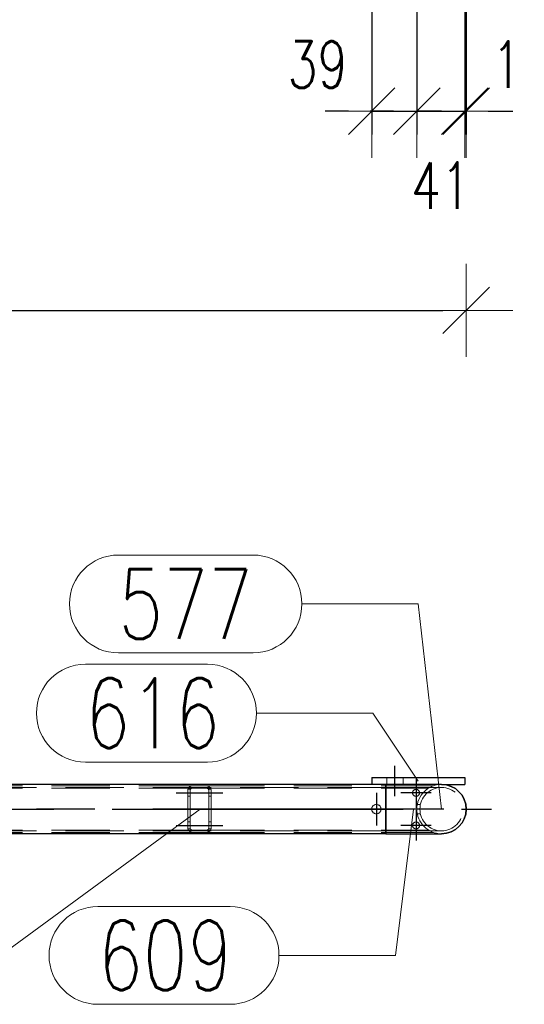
# Model space of a CAD drawing. Header units: millimetres. Extents: x -851 to 2, y 9346 to 10016.
# Tile 500 of 505: x -184 to -163, y 9781 to 9823. Entities that reach past the tile are written whole.
import ezdxf

# ---------------------------------------------------------------- set-up
doc = ezdxf.new("R2010")
doc.units = ezdxf.units.MM
doc.header["$LTSCALE"] = 10
doc.linetypes.add('HIDDEN', pattern=[0.375, 0.25, -0.125])
doc.linetypes.add('MITTE', pattern=[2, 1.25, -0.25, 0.25, -0.25])
doc.layers.get('Defpoints').update_dxf_attribs({"color": 1})
for name, color, linetype, lineweight in [('PS_DIM', 4, 'Continuous', 13), ('PS_Hidden', 2, 'HIDDEN', 9), ('PS_Pos', 1, 'Continuous', 15), ('PS_Shape', 161, 'Continuous', 30), ('PS_SOLID', 7, 'Continuous', 30)]:
    doc.layers.add(name, color=color, linetype=linetype, lineweight=lineweight)
doc.layers.add('PS_Mid', color=5, linetype='MITTE')
doc.styles.add('simplex', font='simplex.shx', dxfattribs={"width": 0.75})
doc.dimstyles.new('1_20_PRZ', dxfattribs={"dimtxt": 2, "dimasz": 1, "dimexe": 2, "dimexo": 5, "dimgap": 1, "dimtad": 1, "dimdec": 0, "dimlfac": 20, "dimtxsty": 'simplex', "dimblk": 'dimznak', "dimcen": 2, "dimse1": 1, "dimse2": 1, "dimclrd": 256, "dimclrt": 4, "dimadec": 1, "dimazin": 0, "dimtfac": 1, "dimtdec": 0, "dimtix": 1, "dimtmove": 2, "dimatfit": 3, "dimldrblk": 'dim-grot', "dimfxl": 1, "dimarcsym": 0})
doc.dimstyles.new('1_20_SC', dxfattribs={"dimtxt": 2, "dimasz": 1, "dimexe": 1, "dimexo": 1, "dimgap": 1, "dimtad": 1, "dimdec": 0, "dimlfac": 20, "dimtxsty": 'simplex', "dimblk": 'dimznak', "dimcen": 2, "dimclrd": 256, "dimclre": 256, "dimclrt": 4, "dimadec": 1, "dimazin": 0, "dimtfac": 1, "dimtdec": 0, "dimtix": 1, "dimtmove": 2, "dimatfit": 3, "dimldrblk": 'dim-grot', "dimfxl": 1, "dimarcsym": 0})

# ---------------------------------------------------------------- blocks, each defined once
blk = doc.blocks.new('dimznak')
at = {"color": 0}
for points in [[(0, 2), (0, -2)], [(-2, 0), (2, 0)]]:
    blk.add_lwpolyline(points, dxfattribs=at)
at = {"color": 2}
blk.add_lwpolyline([(1, 1), (-1, -1)], dxfattribs=at)
blk = doc.blocks.new('*D321')
at = {"layer": 'Defpoints', "color": 0, "transparency": 16777216}
for p in [(-427.192, 9827.943), (-165.072, 9827.943), (-165.072, 9810.891)]:
    blk.add_point(p, dxfattribs=at)
at = {"layer": 'PS_DIM', "lineweight": -2, "transparency": 16777216}
blk.add_line((-426.192, 9810.891), (-166.072, 9810.891), dxfattribs=at)
at = {"layer": 'PS_DIM', "lineweight": -2, "transparency": 16777216, "rotation": 180}
blk.add_blockref('dimznak', (-427.192, 9810.891), dxfattribs=at)
at = {"layer": 'PS_DIM', "lineweight": -2, "transparency": 16777216}
blk.add_blockref('dimznak', (-165.072, 9810.891), dxfattribs=at)
at = {"layer": 'PS_DIM', "color": 4, "transparency": 16777216, "insert": (-296.132, 9812.891), "char_height": 2, "attachment_point": 5, "style": 'simplex'}
blk.add_mtext('5242', dxfattribs=at)
blk = doc.blocks.new('dim-grot')
blk.add_hatch(color=256).paths.add_polyline_path([(0, 0), (-2, 0.5), (-2, -0.5)])
blk.add_lwpolyline([(0, 0), (-2, 0.5), (-2, -0.5), (0, 0)])
blk = doc.blocks.new('*D457')
at = {"layer": 'Defpoints', "color": 0, "transparency": 16777216}
for p in [(-167.192, 9827.943), (-169.132, 9827.443), (-167.192, 9819.443)]:
    blk.add_point(p, dxfattribs=at)
at = {"layer": 'PS_DIM', "lineweight": -2, "transparency": 16777216}
for p, q in [((-167.192, 9826.943), (-167.192, 9818.443)), ((-169.132, 9826.443), (-169.132, 9818.443)), ((-170.132, 9819.443), (-171.132, 9819.443)), ((-169.132, 9819.443), (-167.192, 9819.443)), ((-166.192, 9819.443), (-165.192, 9819.443))]:
    blk.add_line(p, q, dxfattribs=at)
blk.add_blockref('dimznak', (-169.132, 9819.443), dxfattribs=at)
at = {"layer": 'PS_DIM', "lineweight": -2, "transparency": 16777216, "rotation": 180}
blk.add_blockref('dimznak', (-167.192, 9819.443), dxfattribs=at)
at = {"layer": 'PS_DIM', "color": 4, "transparency": 16777216, "insert": (-171.46, 9821.443), "char_height": 2, "attachment_point": 5, "style": 'simplex'}
blk.add_mtext('39', dxfattribs=at)
blk = doc.blocks.new('*D458')
at = {"layer": 'Defpoints', "color": 0, "transparency": 16777216}
for p in [(-167.192, 9827.943), (-165.132, 9827.443), (-165.132, 9819.443)]:
    blk.add_point(p, dxfattribs=at)
at = {"layer": 'PS_DIM', "lineweight": -2, "transparency": 16777216}
for p, q in [((-167.192, 9826.943), (-167.192, 9818.443)), ((-165.132, 9826.443), (-165.132, 9818.443)), ((-168.192, 9819.443), (-169.192, 9819.443)), ((-167.192, 9819.443), (-165.132, 9819.443)), ((-164.132, 9819.443), (-163.132, 9819.443))]:
    blk.add_line(p, q, dxfattribs=at)
blk.add_blockref('dimznak', (-167.192, 9819.443), dxfattribs=at)
at = {"layer": 'PS_DIM', "lineweight": -2, "transparency": 16777216, "rotation": 180}
blk.add_blockref('dimznak', (-165.132, 9819.443), dxfattribs=at)
at = {"layer": 'PS_DIM', "color": 4, "transparency": 16777216, "insert": (-166.162, 9816.243), "char_height": 2, "attachment_point": 5, "style": 'simplex'}
blk.add_mtext('41', dxfattribs=at)
blk = doc.blocks.new('*D459')
at = {"layer": 'Defpoints', "color": 0, "transparency": 16777216}
for p in [(-165.072, 9827.943), (-165.132, 9827.443), (-165.072, 9819.443)]:
    blk.add_point(p, dxfattribs=at)
at = {"layer": 'PS_DIM', "lineweight": -2, "transparency": 16777216}
for p, q in [((-165.072, 9826.943), (-165.072, 9818.443)), ((-165.132, 9826.443), (-165.132, 9818.443)), ((-166.132, 9819.443), (-167.132, 9819.443)), ((-165.132, 9819.443), (-165.072, 9819.443)), ((-164.072, 9819.443), (-163.072, 9819.443))]:
    blk.add_line(p, q, dxfattribs=at)
blk.add_blockref('dimznak', (-165.132, 9819.443), dxfattribs=at)
at = {"layer": 'PS_DIM', "lineweight": -2, "transparency": 16777216, "rotation": 180}
blk.add_blockref('dimznak', (-165.072, 9819.443), dxfattribs=at)
at = {"layer": 'PS_DIM', "color": 4, "transparency": 16777216, "insert": (-163.333, 9821.443), "char_height": 2, "attachment_point": 5, "style": 'simplex'}
blk.add_mtext('1', dxfattribs=at)
blk = doc.blocks.new('*X1225')
at = {"layer": 'PS_Hidden', "color": 2, "linetype": 'HIDDEN'}
for p, q in [((-186.632, 9790.478), (-176.832, 9790.478)), ((-176.946, 9790.443), (-176.942, 9790.445)), ((-176.942, 9790.445), (-176.938, 9790.448)), ((-176.938, 9790.448), (-176.933, 9790.451)), ((-176.933, 9790.451), (-176.929, 9790.453)), ((-176.929, 9790.453), (-176.924, 9790.456)), ((-176.924, 9790.456), (-176.919, 9790.458)), ((-176.919, 9790.458), (-176.914, 9790.46)), ((-176.914, 9790.46), (-176.909, 9790.463)), ((-176.909, 9790.463), (-176.904, 9790.465)), ((-176.904, 9790.465), (-176.899, 9790.467)), ((-176.899, 9790.467), (-176.893, 9790.468)), ((-176.893, 9790.468), (-176.888, 9790.47)), ((-176.888, 9790.47), (-176.882, 9790.472)), ((-176.882, 9790.472), (-176.875, 9790.473)), ((-176.875, 9790.473), (-176.869, 9790.475)), ((-176.869, 9790.475), (-176.862, 9790.476)), ((-176.862, 9790.476), (-176.855, 9790.477)), ((-176.855, 9790.477), (-176.847, 9790.477)), ((-176.847, 9790.477), (-176.84, 9790.478)), ((-176.84, 9790.478), (-176.832, 9790.478)), ((-176.832, 9790.478), (-176.232, 9790.478)), ((-176.232, 9790.478), (-166.484, 9790.478)), ((-176.232, 9790.478), (-176.225, 9790.478)), ((-176.225, 9790.478), (-176.218, 9790.477)), ((-176.218, 9790.477), (-176.211, 9790.477)), ((-176.211, 9790.477), (-176.203, 9790.476)), ((-176.203, 9790.476), (-176.196, 9790.475)), ((-176.196, 9790.475), (-176.19, 9790.473)), ((-176.19, 9790.473), (-176.183, 9790.472)), ((-176.183, 9790.472), (-176.177, 9790.47)), ((-176.177, 9790.47), (-176.172, 9790.468)), ((-176.172, 9790.468), (-176.166, 9790.467)), ((-176.166, 9790.467), (-176.161, 9790.465)), ((-176.161, 9790.465), (-176.156, 9790.463)), ((-176.156, 9790.463), (-176.151, 9790.461)), ((-176.151, 9790.461), (-176.146, 9790.458)), ((-176.146, 9790.458), (-176.141, 9790.456)), ((-176.141, 9790.456), (-176.137, 9790.454)), ((-176.137, 9790.454), (-176.132, 9790.451)), ((-176.132, 9790.451), (-176.128, 9790.448)), ((-176.128, 9790.448), (-176.124, 9790.446)), ((-176.124, 9790.446), (-176.119, 9790.443)), ((-169.132, 9790.538), (-169.132, 9790.535)), ((-169.132, 9790.535), (-166.055, 9790.535)), ((-168.482, 9790.835), (-168.482, 9790.535)), ((-167.782, 9790.835), (-167.782, 9790.535)), ((-168.532, 9790.408), (-423.732, 9790.408)), ((-186.632, 9790.378), (-176.832, 9790.378)), ((-177.032, 9790.292), (-177.031, 9790.297)), ((-177.032, 9790.287), (-177.032, 9790.292)), ((-177.032, 9790.283), (-177.032, 9790.287)), ((-177.032, 9790.278), (-177.032, 9790.283)), ((-177.032, 9788.678), (-177.032, 9790.278)), ((-176.932, 9790.028), (-177.032, 9790.028)), ((-177.031, 9790.302), (-177.03, 9790.306)), ((-177.031, 9790.297), (-177.031, 9790.302)), ((-177.03, 9790.311), (-177.029, 9790.316)), ((-177.03, 9790.306), (-177.03, 9790.311)), ((-177.029, 9790.316), (-177.028, 9790.32)), ((-177.028, 9790.32), (-177.027, 9790.325)), ((-177.027, 9790.325), (-177.026, 9790.329)), ((-177.026, 9790.329), (-177.024, 9790.334)), ((-176.919, 9790.328), (-177.026, 9790.328)), ((-177.024, 9790.334), (-177.023, 9790.338)), ((-177.023, 9790.338), (-177.022, 9790.343)), ((-177.022, 9790.343), (-177.02, 9790.347)), ((-177.02, 9790.347), (-177.018, 9790.352)), ((-177.018, 9790.352), (-177.017, 9790.356)), ((-177.017, 9790.356), (-177.015, 9790.36)), ((-177.015, 9790.36), (-177.013, 9790.364)), ((-177.013, 9790.364), (-177.011, 9790.369)), ((-177.011, 9790.369), (-177.009, 9790.373)), ((-177.009, 9790.373), (-177.006, 9790.377)), ((-177.006, 9790.377), (-177.004, 9790.381)), ((-177.004, 9790.381), (-177.002, 9790.384)), ((-177.002, 9790.384), (-176.999, 9790.388)), ((-176.999, 9790.388), (-176.997, 9790.392)), ((-176.997, 9790.392), (-176.994, 9790.396)), ((-176.994, 9790.396), (-176.991, 9790.399)), ((-176.991, 9790.399), (-176.989, 9790.403)), ((-176.989, 9790.403), (-176.986, 9790.406)), ((-176.986, 9790.406), (-176.983, 9790.41)), ((-176.983, 9790.41), (-176.98, 9790.413)), ((-176.98, 9790.413), (-176.977, 9790.416)), ((-176.977, 9790.416), (-176.974, 9790.42)), ((-176.974, 9790.42), (-176.97, 9790.423)), ((-176.97, 9790.423), (-176.967, 9790.426)), ((-176.967, 9790.426), (-176.964, 9790.429)), ((-176.964, 9790.429), (-176.96, 9790.432)), ((-176.96, 9790.432), (-176.957, 9790.434)), ((-176.957, 9790.434), (-176.953, 9790.437)), ((-176.953, 9790.437), (-176.95, 9790.44)), ((-176.95, 9790.44), (-176.946, 9790.443)), ((-176.931, 9790.293), (-176.932, 9790.291)), ((-176.932, 9790.291), (-176.932, 9790.289)), ((-176.932, 9790.289), (-176.932, 9790.287)), ((-176.932, 9790.287), (-176.932, 9790.284)), ((-176.932, 9790.284), (-176.932, 9790.282)), ((-176.932, 9790.282), (-176.932, 9790.28)), ((-176.932, 9790.28), (-176.932, 9790.278)), ((-176.932, 9790.278), (-176.932, 9788.678)), ((-176.93, 9790.298), (-176.931, 9790.295)), ((-176.931, 9790.295), (-176.931, 9790.293)), ((-176.929, 9790.302), (-176.93, 9790.3)), ((-176.93, 9790.3), (-176.93, 9790.298)), ((-176.928, 9790.306), (-176.929, 9790.304)), ((-176.929, 9790.304), (-176.929, 9790.302)), ((-176.927, 9790.311), (-176.928, 9790.308)), ((-176.928, 9790.308), (-176.928, 9790.306)), ((-176.926, 9790.313), (-176.927, 9790.311)), ((-176.925, 9790.315), (-176.926, 9790.313)), ((-176.924, 9790.317), (-176.925, 9790.315)), ((-176.923, 9790.321), (-176.924, 9790.319)), ((-176.924, 9790.319), (-176.924, 9790.317)), ((-176.922, 9790.323), (-176.923, 9790.321)), ((-176.92, 9790.325), (-176.922, 9790.323)), ((-176.919, 9790.327), (-176.92, 9790.325)), ((-176.918, 9790.329), (-176.919, 9790.327)), ((-176.917, 9790.331), (-176.918, 9790.329)), ((-176.916, 9790.333), (-176.917, 9790.331)), ((-176.914, 9790.335), (-176.916, 9790.333)), ((-176.913, 9790.337), (-176.914, 9790.335)), ((-176.912, 9790.339), (-176.913, 9790.337)), ((-176.91, 9790.341), (-176.912, 9790.339)), ((-176.909, 9790.343), (-176.91, 9790.341)), ((-176.907, 9790.344), (-176.909, 9790.343)), ((-176.906, 9790.346), (-176.907, 9790.344)), ((-176.904, 9790.348), (-176.906, 9790.346)), ((-176.902, 9790.349), (-176.904, 9790.348)), ((-176.901, 9790.351), (-176.902, 9790.349)), ((-176.899, 9790.353), (-176.901, 9790.351)), ((-176.897, 9790.354), (-176.899, 9790.353)), ((-176.895, 9790.356), (-176.897, 9790.354)), ((-176.893, 9790.357), (-176.895, 9790.356)), ((-176.891, 9790.359), (-176.893, 9790.357)), ((-176.889, 9790.36), (-176.891, 9790.359)), ((-176.887, 9790.362), (-176.889, 9790.36)), ((-176.885, 9790.363), (-176.887, 9790.362)), ((-176.882, 9790.365), (-176.885, 9790.363)), ((-176.88, 9790.366), (-176.882, 9790.365)), ((-176.877, 9790.367), (-176.88, 9790.366)), ((-176.875, 9790.369), (-176.877, 9790.367)), ((-176.872, 9790.37), (-176.875, 9790.369)), ((-176.869, 9790.371), (-176.872, 9790.37)), ((-176.867, 9790.372), (-176.869, 9790.371)), ((-176.864, 9790.373), (-176.867, 9790.372)), ((-176.861, 9790.374), (-176.864, 9790.373)), ((-176.858, 9790.375), (-176.861, 9790.374)), ((-176.855, 9790.375), (-176.858, 9790.375)), ((-176.852, 9790.376), (-176.855, 9790.375)), ((-176.849, 9790.377), (-176.852, 9790.376)), ((-176.845, 9790.377), (-176.849, 9790.377)), ((-176.842, 9790.377), (-176.845, 9790.377)), ((-176.839, 9790.378), (-176.842, 9790.377)), ((-176.836, 9790.378), (-176.839, 9790.378)), ((-176.832, 9790.378), (-176.836, 9790.378)), ((-176.232, 9790.378), (-176.832, 9790.378)), ((-176.232, 9790.378), (-166.692, 9790.378)), ((-176.229, 9790.378), (-176.232, 9790.378)), ((-176.226, 9790.378), (-176.229, 9790.378)), ((-176.222, 9790.377), (-176.226, 9790.378)), ((-176.219, 9790.377), (-176.222, 9790.377)), ((-176.216, 9790.376), (-176.219, 9790.377)), ((-176.212, 9790.376), (-176.216, 9790.376)), ((-176.209, 9790.375), (-176.212, 9790.376)), ((-176.206, 9790.374), (-176.209, 9790.375)), ((-176.203, 9790.373), (-176.206, 9790.374)), ((-176.2, 9790.373), (-176.203, 9790.373)), ((-176.197, 9790.372), (-176.2, 9790.373)), ((-176.195, 9790.37), (-176.197, 9790.372)), ((-176.192, 9790.369), (-176.195, 9790.37)), ((-176.189, 9790.368), (-176.192, 9790.369)), ((-176.187, 9790.367), (-176.189, 9790.368)), ((-176.184, 9790.366), (-176.187, 9790.367)), ((-176.182, 9790.364), (-176.184, 9790.366)), ((-176.18, 9790.363), (-176.182, 9790.364)), ((-176.177, 9790.361), (-176.18, 9790.363)), ((-176.175, 9790.36), (-176.177, 9790.361)), ((-176.173, 9790.358), (-176.175, 9790.36)), ((-176.171, 9790.357), (-176.173, 9790.358)), ((-176.169, 9790.355), (-176.171, 9790.357)), ((-176.167, 9790.353), (-176.169, 9790.355)), ((-176.165, 9790.352), (-176.167, 9790.353)), ((-176.163, 9790.35), (-176.165, 9790.352)), ((-176.162, 9790.349), (-176.163, 9790.35)), ((-176.16, 9790.347), (-176.162, 9790.349)), ((-176.159, 9790.345), (-176.16, 9790.347)), ((-176.157, 9790.344), (-176.159, 9790.345)), ((-176.156, 9790.342), (-176.157, 9790.344)), ((-176.154, 9790.34), (-176.156, 9790.342)), ((-176.153, 9790.338), (-176.154, 9790.34)), ((-176.151, 9790.336), (-176.153, 9790.338)), ((-176.15, 9790.335), (-176.151, 9790.336)), ((-176.149, 9790.333), (-176.15, 9790.335)), ((-176.148, 9790.331), (-176.149, 9790.333)), ((-176.146, 9790.329), (-176.148, 9790.331)), ((-176.145, 9790.327), (-176.146, 9790.329)), ((-176.039, 9790.328), (-176.146, 9790.328)), ((-176.144, 9790.325), (-176.145, 9790.327)), ((-176.143, 9790.323), (-176.144, 9790.325)), ((-176.142, 9790.321), (-176.143, 9790.323)), ((-176.141, 9790.319), (-176.142, 9790.321)), ((-176.14, 9790.317), (-176.141, 9790.319)), ((-176.139, 9790.315), (-176.14, 9790.317)), ((-176.139, 9790.312), (-176.139, 9790.315)), ((-176.138, 9790.31), (-176.139, 9790.312)), ((-176.137, 9790.308), (-176.138, 9790.31)), ((-176.136, 9790.306), (-176.137, 9790.308)), ((-176.136, 9790.304), (-176.136, 9790.306)), ((-176.135, 9790.302), (-176.136, 9790.304)), ((-176.135, 9790.3), (-176.135, 9790.302)), ((-176.134, 9790.297), (-176.135, 9790.3)), ((-176.134, 9790.295), (-176.134, 9790.297)), ((-176.134, 9790.293), (-176.134, 9790.295)), ((-176.133, 9790.291), (-176.134, 9790.293)), ((-176.133, 9790.289), (-176.133, 9790.291)), ((-176.133, 9790.287), (-176.133, 9790.289)), ((-176.133, 9790.284), (-176.133, 9790.287)), ((-176.132, 9790.282), (-176.133, 9790.284)), ((-176.132, 9790.28), (-176.132, 9790.282)), ((-176.132, 9790.278), (-176.132, 9790.28)), ((-176.132, 9788.678), (-176.132, 9790.278)), ((-176.032, 9790.028), (-176.132, 9790.028)), ((-176.119, 9790.443), (-176.115, 9790.44)), ((-176.115, 9790.44), (-176.112, 9790.437)), ((-176.112, 9790.437), (-176.108, 9790.434)), ((-176.108, 9790.434), (-176.104, 9790.431)), ((-176.104, 9790.431), (-176.101, 9790.428)), ((-176.101, 9790.428), (-176.097, 9790.425)), ((-176.097, 9790.425), (-176.094, 9790.422)), ((-176.094, 9790.422), (-176.091, 9790.419)), ((-176.091, 9790.419), (-176.088, 9790.416)), ((-176.088, 9790.416), (-176.085, 9790.413)), ((-176.085, 9790.413), (-176.082, 9790.41)), ((-176.082, 9790.41), (-176.079, 9790.406)), ((-176.079, 9790.406), (-176.076, 9790.403)), ((-176.076, 9790.403), (-176.074, 9790.4)), ((-176.074, 9790.4), (-176.071, 9790.396)), ((-176.071, 9790.396), (-176.068, 9790.392)), ((-176.068, 9790.392), (-176.066, 9790.389)), ((-176.066, 9790.389), (-176.063, 9790.385)), ((-176.063, 9790.385), (-176.061, 9790.381)), ((-176.061, 9790.381), (-176.059, 9790.377)), ((-176.059, 9790.377), (-176.057, 9790.373)), ((-176.057, 9790.373), (-176.054, 9790.369)), ((-176.054, 9790.369), (-176.052, 9790.365)), ((-176.052, 9790.365), (-176.05, 9790.361)), ((-176.05, 9790.361), (-176.048, 9790.356)), ((-176.048, 9790.356), (-176.047, 9790.352)), ((-176.047, 9790.352), (-176.045, 9790.348)), ((-176.045, 9790.348), (-176.043, 9790.343)), ((-176.043, 9790.343), (-176.042, 9790.339)), ((-176.042, 9790.339), (-176.041, 9790.334)), ((-176.041, 9790.334), (-176.039, 9790.33)), ((-176.039, 9790.33), (-176.038, 9790.325)), ((-176.038, 9790.325), (-176.037, 9790.32)), ((-176.037, 9790.32), (-176.036, 9790.316)), ((-176.036, 9790.316), (-176.035, 9790.311)), ((-176.035, 9790.311), (-176.034, 9790.306)), ((-176.034, 9790.306), (-176.034, 9790.302)), ((-176.034, 9790.302), (-176.033, 9790.297)), ((-176.033, 9790.297), (-176.033, 9790.292)), ((-176.033, 9790.292), (-176.033, 9790.287)), ((-176.033, 9790.287), (-176.032, 9790.283)), ((-176.032, 9790.283), (-176.032, 9790.278)), ((-176.032, 9790.278), (-176.032, 9788.678)), ((-166.132, 9790.408), (-168.532, 9790.408)), ((-169.102, 9789.584), (-169.09, 9789.601)), ((-169.09, 9789.601), (-169.077, 9789.616)), ((-169.077, 9789.616), (-169.063, 9789.629)), ((-169.063, 9789.629), (-169.047, 9789.642)), ((-169.047, 9789.642), (-169.03, 9789.652)), ((-169.03, 9789.652), (-169.011, 9789.662)), ((-169.011, 9789.662), (-168.992, 9789.669)), ((-168.992, 9789.669), (-168.972, 9789.674)), ((-168.972, 9789.674), (-168.952, 9789.677)), ((-168.952, 9789.677), (-168.932, 9789.678)), ((-168.932, 9789.678), (-168.913, 9789.677)), ((-168.932, 9789.678), (-168.932, 9789.678)), ((-168.913, 9789.677), (-168.893, 9789.674)), ((-168.893, 9789.674), (-168.873, 9789.669)), ((-168.873, 9789.669), (-168.853, 9789.662)), ((-168.853, 9789.662), (-168.835, 9789.652)), ((-168.835, 9789.652), (-168.818, 9789.642)), ((-168.818, 9789.642), (-168.802, 9789.629)), ((-168.802, 9789.629), (-168.788, 9789.616)), ((-168.788, 9789.616), (-168.775, 9789.601)), ((-168.775, 9789.601), (-168.763, 9789.584)), ((-167.173, 9789.678), (-167.041, 9789.678)), ((-169.132, 9789.488), (-169.13, 9789.508)), ((-169.132, 9789.468), (-169.132, 9789.488)), ((-169.13, 9789.448), (-169.132, 9789.468)), ((-169.13, 9789.508), (-169.126, 9789.528)), ((-169.126, 9789.428), (-169.13, 9789.448)), ((-169.126, 9789.528), (-169.12, 9789.547)), ((-169.12, 9789.408), (-169.126, 9789.428)), ((-169.12, 9789.547), (-169.112, 9789.566)), ((-169.112, 9789.39), (-169.12, 9789.408)), ((-169.112, 9789.566), (-169.102, 9789.584)), ((-169.102, 9789.372), (-169.112, 9789.39)), ((-169.09, 9789.355), (-169.102, 9789.372)), ((-169.077, 9789.34), (-169.09, 9789.355)), ((-169.063, 9789.326), (-169.077, 9789.34)), ((-169.047, 9789.314), (-169.063, 9789.326)), ((-169.03, 9789.303), (-169.047, 9789.314)), ((-169.011, 9789.294), (-169.03, 9789.303)), ((-168.992, 9789.287), (-169.011, 9789.294)), ((-168.972, 9789.282), (-168.992, 9789.287)), ((-168.952, 9789.279), (-168.972, 9789.282)), ((-168.932, 9789.278), (-168.952, 9789.279)), ((-168.913, 9789.279), (-168.932, 9789.278)), ((-168.893, 9789.282), (-168.913, 9789.279)), ((-168.873, 9789.287), (-168.893, 9789.282)), ((-168.853, 9789.294), (-168.873, 9789.287)), ((-168.835, 9789.303), (-168.853, 9789.294)), ((-168.818, 9789.314), (-168.835, 9789.303)), ((-168.802, 9789.326), (-168.818, 9789.314)), ((-168.788, 9789.34), (-168.802, 9789.326)), ((-168.775, 9789.355), (-168.788, 9789.34)), ((-168.763, 9789.372), (-168.775, 9789.355)), ((-168.763, 9789.584), (-168.753, 9789.566)), ((-168.753, 9789.39), (-168.763, 9789.372)), ((-168.753, 9789.566), (-168.745, 9789.547)), ((-168.745, 9789.408), (-168.753, 9789.39)), ((-168.745, 9789.547), (-168.739, 9789.528)), ((-168.739, 9789.428), (-168.745, 9789.408)), ((-168.739, 9789.528), (-168.735, 9789.508)), ((-168.735, 9789.448), (-168.739, 9789.428)), ((-168.735, 9789.508), (-168.733, 9789.488)), ((-168.733, 9789.468), (-168.735, 9789.448)), ((-168.733, 9789.488), (-168.733, 9789.468)), ((-167.173, 9789.278), (-167.041, 9789.278)), ((-176.932, 9788.928), (-177.032, 9788.928)), ((-176.032, 9788.928), (-176.132, 9788.928)), ((-168.532, 9788.548), (-423.732, 9788.548)), ((-186.632, 9788.578), (-176.832, 9788.578)), ((-186.632, 9788.478), (-176.832, 9788.478)), ((-177.032, 9788.673), (-177.032, 9788.678)), ((-177.032, 9788.668), (-177.032, 9788.673)), ((-177.032, 9788.664), (-177.032, 9788.668)), ((-177.031, 9788.659), (-177.032, 9788.664)), ((-177.031, 9788.654), (-177.031, 9788.659)), ((-177.03, 9788.649), (-177.031, 9788.654)), ((-177.03, 9788.645), (-177.03, 9788.649)), ((-177.029, 9788.64), (-177.03, 9788.645)), ((-177.028, 9788.636), (-177.029, 9788.64)), ((-177.027, 9788.631), (-177.028, 9788.636)), ((-177.026, 9788.626), (-177.027, 9788.631)), ((-176.919, 9788.628), (-177.026, 9788.628)), ((-177.024, 9788.622), (-177.026, 9788.626)), ((-177.023, 9788.617), (-177.024, 9788.622)), ((-177.022, 9788.613), (-177.023, 9788.617)), ((-177.02, 9788.608), (-177.022, 9788.613)), ((-177.018, 9788.604), (-177.02, 9788.608)), ((-177.017, 9788.6), (-177.018, 9788.604)), ((-177.015, 9788.596), (-177.017, 9788.6)), ((-177.013, 9788.591), (-177.015, 9788.596)), ((-177.011, 9788.587), (-177.013, 9788.591)), ((-177.009, 9788.583), (-177.011, 9788.587)), ((-177.006, 9788.579), (-177.009, 9788.583)), ((-177.004, 9788.575), (-177.006, 9788.579)), ((-177.002, 9788.571), (-177.004, 9788.575)), ((-176.999, 9788.568), (-177.002, 9788.571)), ((-176.997, 9788.564), (-176.999, 9788.568)), ((-176.994, 9788.56), (-176.997, 9788.564)), ((-176.991, 9788.556), (-176.994, 9788.56)), ((-176.989, 9788.553), (-176.991, 9788.556)), ((-176.986, 9788.549), (-176.989, 9788.553)), ((-176.983, 9788.546), (-176.986, 9788.549)), ((-176.98, 9788.543), (-176.983, 9788.546)), ((-176.977, 9788.539), (-176.98, 9788.543)), ((-176.974, 9788.536), (-176.977, 9788.539)), ((-176.97, 9788.533), (-176.974, 9788.536)), ((-176.967, 9788.53), (-176.97, 9788.533)), ((-176.964, 9788.527), (-176.967, 9788.53)), ((-176.96, 9788.524), (-176.964, 9788.527)), ((-176.957, 9788.521), (-176.96, 9788.524)), ((-176.953, 9788.519), (-176.957, 9788.521)), ((-176.95, 9788.516), (-176.953, 9788.519)), ((-176.946, 9788.513), (-176.95, 9788.516)), ((-176.942, 9788.511), (-176.946, 9788.513)), ((-176.938, 9788.508), (-176.942, 9788.511)), ((-176.933, 9788.505), (-176.938, 9788.508)), ((-176.929, 9788.503), (-176.933, 9788.505)), ((-176.932, 9788.678), (-176.932, 9788.676)), ((-176.932, 9788.676), (-176.932, 9788.674)), ((-176.932, 9788.674), (-176.932, 9788.671)), ((-176.932, 9788.671), (-176.932, 9788.669)), ((-176.932, 9788.669), (-176.932, 9788.667)), ((-176.932, 9788.667), (-176.932, 9788.665)), ((-176.932, 9788.665), (-176.931, 9788.663)), ((-176.931, 9788.663), (-176.931, 9788.66)), ((-176.931, 9788.66), (-176.93, 9788.658)), ((-176.93, 9788.658), (-176.93, 9788.656)), ((-176.93, 9788.656), (-176.929, 9788.654)), ((-176.929, 9788.654), (-176.929, 9788.652)), ((-176.929, 9788.652), (-176.928, 9788.649)), ((-176.924, 9788.5), (-176.929, 9788.503)), ((-176.928, 9788.649), (-176.928, 9788.647)), ((-176.928, 9788.647), (-176.927, 9788.645)), ((-176.927, 9788.645), (-176.926, 9788.643)), ((-176.926, 9788.643), (-176.925, 9788.641)), ((-176.925, 9788.641), (-176.924, 9788.639)), ((-176.924, 9788.639), (-176.924, 9788.637)), ((-176.924, 9788.637), (-176.923, 9788.635)), ((-176.919, 9788.498), (-176.924, 9788.5)), ((-176.923, 9788.635), (-176.922, 9788.633)), ((-176.922, 9788.633), (-176.92, 9788.63)), ((-176.92, 9788.63), (-176.919, 9788.628)), ((-176.919, 9788.628), (-176.918, 9788.626)), ((-176.914, 9788.495), (-176.919, 9788.498)), ((-176.918, 9788.626), (-176.917, 9788.625)), ((-176.917, 9788.625), (-176.916, 9788.623)), ((-176.916, 9788.623), (-176.914, 9788.621)), ((-176.914, 9788.621), (-176.913, 9788.619)), ((-176.909, 9788.493), (-176.914, 9788.495)), ((-176.913, 9788.619), (-176.912, 9788.617)), ((-176.912, 9788.617), (-176.91, 9788.615)), ((-176.91, 9788.615), (-176.909, 9788.613)), ((-176.909, 9788.613), (-176.907, 9788.611)), ((-176.904, 9788.491), (-176.909, 9788.493)), ((-176.907, 9788.611), (-176.906, 9788.61)), ((-176.906, 9788.61), (-176.904, 9788.608)), ((-176.904, 9788.608), (-176.902, 9788.606)), ((-176.899, 9788.489), (-176.904, 9788.491)), ((-176.902, 9788.606), (-176.901, 9788.605)), ((-176.901, 9788.605), (-176.899, 9788.603)), ((-176.899, 9788.603), (-176.897, 9788.602)), ((-176.893, 9788.487), (-176.899, 9788.489)), ((-176.897, 9788.602), (-176.895, 9788.6)), ((-176.895, 9788.6), (-176.893, 9788.598)), ((-176.893, 9788.598), (-176.891, 9788.597)), ((-176.888, 9788.486), (-176.893, 9788.487)), ((-176.891, 9788.597), (-176.889, 9788.595)), ((-176.889, 9788.595), (-176.887, 9788.594)), ((-176.882, 9788.484), (-176.888, 9788.486)), ((-176.887, 9788.594), (-176.885, 9788.593)), ((-176.885, 9788.593), (-176.882, 9788.591)), ((-176.882, 9788.591), (-176.88, 9788.59)), ((-176.875, 9788.483), (-176.882, 9788.484)), ((-176.88, 9788.59), (-176.877, 9788.589)), ((-176.877, 9788.589), (-176.875, 9788.587)), ((-176.875, 9788.587), (-176.872, 9788.586)), ((-176.869, 9788.481), (-176.875, 9788.483)), ((-176.872, 9788.586), (-176.869, 9788.585)), ((-176.869, 9788.585), (-176.867, 9788.584)), ((-176.862, 9788.48), (-176.869, 9788.481)), ((-176.867, 9788.584), (-176.864, 9788.583)), ((-176.864, 9788.583), (-176.861, 9788.582)), ((-176.855, 9788.479), (-176.862, 9788.48)), ((-176.861, 9788.582), (-176.858, 9788.581)), ((-176.858, 9788.581), (-176.855, 9788.58)), ((-176.855, 9788.58), (-176.852, 9788.58)), ((-176.847, 9788.478), (-176.855, 9788.479)), ((-176.852, 9788.58), (-176.849, 9788.579)), ((-176.849, 9788.579), (-176.845, 9788.579)), ((-176.84, 9788.478), (-176.847, 9788.478)), ((-176.845, 9788.579), (-176.842, 9788.578)), ((-176.842, 9788.578), (-176.839, 9788.578)), ((-176.832, 9788.478), (-176.84, 9788.478)), ((-176.839, 9788.578), (-176.836, 9788.578)), ((-176.836, 9788.578), (-176.832, 9788.578)), ((-176.832, 9788.578), (-176.232, 9788.578)), ((-176.832, 9788.578), (-176.832, 9788.578)), ((-176.232, 9788.478), (-176.832, 9788.478)), ((-176.232, 9788.578), (-166.692, 9788.578)), ((-176.232, 9788.578), (-176.229, 9788.578)), ((-176.232, 9788.478), (-166.484, 9788.478)), ((-176.225, 9788.478), (-176.232, 9788.478)), ((-176.232, 9788.478), (-176.232, 9788.478)), ((-176.229, 9788.578), (-176.226, 9788.578)), ((-176.226, 9788.578), (-176.222, 9788.578)), ((-176.218, 9788.478), (-176.225, 9788.478)), ((-176.222, 9788.578), (-176.219, 9788.579)), ((-176.219, 9788.579), (-176.216, 9788.579)), ((-176.211, 9788.479), (-176.218, 9788.478)), ((-176.216, 9788.579), (-176.212, 9788.58)), ((-176.212, 9788.58), (-176.209, 9788.581)), ((-176.203, 9788.48), (-176.211, 9788.479)), ((-176.209, 9788.581), (-176.206, 9788.581)), ((-176.206, 9788.581), (-176.203, 9788.582)), ((-176.203, 9788.582), (-176.2, 9788.583)), ((-176.196, 9788.481), (-176.203, 9788.48)), ((-176.2, 9788.583), (-176.197, 9788.584)), ((-176.197, 9788.584), (-176.195, 9788.585)), ((-176.19, 9788.482), (-176.196, 9788.481)), ((-176.195, 9788.585), (-176.192, 9788.586)), ((-176.192, 9788.586), (-176.189, 9788.588)), ((-176.183, 9788.484), (-176.19, 9788.482)), ((-176.189, 9788.588), (-176.187, 9788.589)), ((-176.187, 9788.589), (-176.184, 9788.59)), ((-176.184, 9788.59), (-176.182, 9788.592)), ((-176.177, 9788.486), (-176.183, 9788.484)), ((-176.182, 9788.592), (-176.18, 9788.593)), ((-176.18, 9788.593), (-176.177, 9788.595)), ((-176.177, 9788.595), (-176.175, 9788.596)), ((-176.172, 9788.487), (-176.177, 9788.486)), ((-176.175, 9788.596), (-176.173, 9788.598)), ((-176.173, 9788.598), (-176.171, 9788.599)), ((-176.166, 9788.489), (-176.172, 9788.487)), ((-176.171, 9788.599), (-176.169, 9788.601)), ((-176.169, 9788.601), (-176.167, 9788.602)), ((-176.167, 9788.602), (-176.165, 9788.604)), ((-176.161, 9788.491), (-176.166, 9788.489)), ((-176.165, 9788.604), (-176.163, 9788.606)), ((-176.163, 9788.606), (-176.162, 9788.607)), ((-176.162, 9788.607), (-176.16, 9788.609)), ((-176.156, 9788.493), (-176.161, 9788.491)), ((-176.16, 9788.609), (-176.159, 9788.61)), ((-176.159, 9788.61), (-176.157, 9788.612)), ((-176.157, 9788.612), (-176.156, 9788.614)), ((-176.156, 9788.614), (-176.154, 9788.616)), ((-176.151, 9788.495), (-176.156, 9788.493)), ((-176.154, 9788.616), (-176.153, 9788.618)), ((-176.153, 9788.618), (-176.151, 9788.619)), ((-176.151, 9788.619), (-176.15, 9788.621)), ((-176.146, 9788.497), (-176.151, 9788.495)), ((-176.15, 9788.621), (-176.149, 9788.623)), ((-176.149, 9788.623), (-176.148, 9788.625)), ((-176.148, 9788.625), (-176.146, 9788.627)), ((-176.146, 9788.627), (-176.145, 9788.629)), ((-176.039, 9788.628), (-176.146, 9788.628)), ((-176.141, 9788.5), (-176.146, 9788.497)), ((-176.145, 9788.629), (-176.144, 9788.631)), ((-176.144, 9788.631), (-176.143, 9788.633)), ((-176.143, 9788.633), (-176.142, 9788.635)), ((-176.142, 9788.635), (-176.141, 9788.637)), ((-176.141, 9788.637), (-176.14, 9788.639)), ((-176.137, 9788.502), (-176.141, 9788.5)), ((-176.14, 9788.639), (-176.139, 9788.641)), ((-176.139, 9788.643), (-176.138, 9788.645)), ((-176.139, 9788.641), (-176.139, 9788.643)), ((-176.138, 9788.645), (-176.137, 9788.648)), ((-176.137, 9788.648), (-176.136, 9788.65)), ((-176.132, 9788.505), (-176.137, 9788.502)), ((-176.136, 9788.652), (-176.135, 9788.654)), ((-176.136, 9788.65), (-176.136, 9788.652)), ((-176.135, 9788.656), (-176.134, 9788.658)), ((-176.135, 9788.654), (-176.135, 9788.656)), ((-176.134, 9788.663), (-176.133, 9788.665)), ((-176.134, 9788.661), (-176.134, 9788.663)), ((-176.134, 9788.658), (-176.134, 9788.661)), ((-176.133, 9788.671), (-176.132, 9788.674)), ((-176.133, 9788.669), (-176.133, 9788.671)), ((-176.133, 9788.667), (-176.133, 9788.669)), ((-176.133, 9788.665), (-176.133, 9788.667)), ((-176.132, 9788.676), (-176.132, 9788.678)), ((-176.132, 9788.678), (-176.132, 9788.678)), ((-176.132, 9788.674), (-176.132, 9788.676)), ((-176.128, 9788.507), (-176.132, 9788.505)), ((-176.124, 9788.51), (-176.128, 9788.507)), ((-176.119, 9788.513), (-176.124, 9788.51)), ((-176.115, 9788.516), (-176.119, 9788.513)), ((-176.112, 9788.519), (-176.115, 9788.516)), ((-176.108, 9788.521), (-176.112, 9788.519)), ((-176.104, 9788.524), (-176.108, 9788.521)), ((-176.101, 9788.527), (-176.104, 9788.524)), ((-176.097, 9788.53), (-176.101, 9788.527)), ((-176.094, 9788.533), (-176.097, 9788.53)), ((-176.091, 9788.536), (-176.094, 9788.533)), ((-176.088, 9788.54), (-176.091, 9788.536)), ((-176.085, 9788.543), (-176.088, 9788.54)), ((-176.082, 9788.546), (-176.085, 9788.543)), ((-176.079, 9788.549), (-176.082, 9788.546)), ((-176.076, 9788.553), (-176.079, 9788.549)), ((-176.074, 9788.556), (-176.076, 9788.553)), ((-176.071, 9788.56), (-176.074, 9788.556)), ((-176.068, 9788.563), (-176.071, 9788.56)), ((-176.066, 9788.567), (-176.068, 9788.563)), ((-176.063, 9788.571), (-176.066, 9788.567)), ((-176.061, 9788.575), (-176.063, 9788.571)), ((-176.059, 9788.579), (-176.061, 9788.575)), ((-176.057, 9788.583), (-176.059, 9788.579)), ((-176.054, 9788.587), (-176.057, 9788.583)), ((-176.052, 9788.591), (-176.054, 9788.587)), ((-176.05, 9788.595), (-176.052, 9788.591)), ((-176.048, 9788.599), (-176.05, 9788.595)), ((-176.047, 9788.604), (-176.048, 9788.599)), ((-176.045, 9788.608), (-176.047, 9788.604)), ((-176.043, 9788.612), (-176.045, 9788.608)), ((-176.042, 9788.617), (-176.043, 9788.612)), ((-176.041, 9788.621), (-176.042, 9788.617)), ((-176.039, 9788.626), (-176.041, 9788.621)), ((-176.038, 9788.631), (-176.039, 9788.626)), ((-176.037, 9788.635), (-176.038, 9788.631)), ((-176.036, 9788.64), (-176.037, 9788.635)), ((-176.035, 9788.645), (-176.036, 9788.64)), ((-176.034, 9788.649), (-176.035, 9788.645)), ((-176.033, 9788.659), (-176.034, 9788.654)), ((-176.034, 9788.654), (-176.034, 9788.649)), ((-176.032, 9788.673), (-176.033, 9788.668)), ((-176.033, 9788.668), (-176.033, 9788.664)), ((-176.033, 9788.664), (-176.033, 9788.659)), ((-176.032, 9788.678), (-176.032, 9788.673)), ((-168.532, 9788.548), (-166.132, 9788.548))]:
    blk.add_line(p, q, dxfattribs=at)
at = {"layer": 'PS_Hidden', "color": 2, "extrusion": (0, 0, -1)}
for centre, radius in [((167.228, 9790.178), 0.15), ((166.132, 9789.478), 0.93), ((166.132, 9789.478), 0.93), ((167.228, 9788.778), 0.15)]:
    blk.add_circle(centre, radius, dxfattribs=at)
at = {"layer": 'PS_Hidden'}
blk.add_arc((-166.132, 9789.478), 1.06, 90, 270, dxfattribs=at)
at = {"layer": 'PS_Hidden', "extrusion": (0, 0, -1)}
for start, end in [(0, 90), (270, 0)]:
    blk.add_arc((166.132, 9789.478), 1.06, start, end, dxfattribs=at)
at = {"layer": 'PS_Mid', "color": 5, "linetype": 'MITTE'}
for p, q in [((-168.132, 9790.035), (-168.132, 9791.335)), ((-168.132, 9790.035), (-168.132, 9791.335)), ((-167.228, 9790.828), (-167.228, 9789.528)), ((-167.228, 9790.828), (-167.228, 9789.528)), ((-177.532, 9790.178), (-176.432, 9790.178)), ((-177.532, 9790.178), (-176.432, 9790.178)), ((-176.632, 9790.178), (-175.532, 9790.178)), ((-176.632, 9790.178), (-175.532, 9790.178)), ((-168.932, 9790.178), (-168.932, 9788.778)), ((-166.578, 9790.178), (-167.878, 9790.178)), ((-166.578, 9790.178), (-167.878, 9790.178)), ((-166.032, 9789.478), (-426.232, 9789.478)), ((-220.281, 9789.478), (-163.984, 9789.478)), ((-176.532, 9789.478), (-176.532, 9789.478)), ((-168.232, 9789.478), (-169.632, 9789.478)), ((-166.539, 9789.478), (-167.692, 9789.478)), ((-167.228, 9789.428), (-167.228, 9788.128)), ((-167.228, 9789.428), (-167.228, 9788.128)), ((-166.132, 9789.478), (-166.132, 9789.478)), ((-177.532, 9788.778), (-176.432, 9788.778)), ((-177.532, 9788.778), (-176.432, 9788.778)), ((-176.632, 9788.778), (-175.532, 9788.778)), ((-176.632, 9788.778), (-175.532, 9788.778)), ((-166.578, 9788.778), (-167.878, 9788.778)), ((-166.578, 9788.778), (-167.878, 9788.778))]:
    blk.add_line(p, q, dxfattribs=at)
at = {"layer": 'PS_SOLID', "color": 7, "linetype": 'Continuous'}
for p, q in [((-168.532, 9790.538), (-423.732, 9790.538)), ((-169.132, 9790.835), (-165.132, 9790.835)), ((-169.132, 9790.835), (-169.132, 9790.538)), ((-168.532, 9790.538), (-168.532, 9788.418)), ((-168.532, 9789.478), (-168.532, 9790.538)), ((-166.132, 9790.538), (-168.532, 9790.538)), ((-166.055, 9790.535), (-165.132, 9790.535)), ((-165.132, 9790.835), (-165.132, 9790.535)), ((-168.532, 9788.418), (-168.532, 9789.478)), ((-168.532, 9788.418), (-423.732, 9788.418)), ((-168.532, 9788.418), (-166.132, 9788.418))]:
    blk.add_line(p, q, dxfattribs=at)
at = {"layer": 'PS_SOLID'}
for start, end in [(0, 90), (270, 0)]:
    blk.add_arc((-166.132, 9789.478), 1.06, start, end, dxfattribs=at)
at = {"layer": 'PS_SOLID', "extrusion": (0, 0, -1)}
blk.add_arc((166.132, 9789.478), 1.06, 90, 270, dxfattribs=at)
blk = doc.blocks.new('*X1269')
at = {"color": 1}
for p, q in [((-167.332, 9789.478), (-168.115, 9783.199)), ((-180.893, 9785.299), (-175.215, 9785.299)), ((-173.115, 9783.199), (-168.115, 9783.199)), ((-180.893, 9781.099), (-175.215, 9781.099))]:
    blk.add_line(p, q, dxfattribs=at)
for centre, start, end in [((-180.893, 9783.199), 90, 270), ((-175.215, 9783.199), 270, 90)]:
    blk.add_arc(centre, 2.1, start, end, dxfattribs=at)
at = {"color": 30, "style": 'simplex', "width": 0.75}
blk.add_text('609', height=3, dxfattribs=at).set_placement((-180.893, 9781.699))
blk = doc.blocks.new('*X1270')
at = {"color": 1}
for p, q in [((-181.434, 9795.7), (-176.184, 9795.7)), ((-174.084, 9793.6), (-169.084, 9793.6)), ((-167.132, 9790.685), (-169.084, 9793.6)), ((-181.434, 9791.5), (-176.184, 9791.5))]:
    blk.add_line(p, q, dxfattribs=at)
for centre, start, end in [((-181.434, 9793.6), 90, 270), ((-176.184, 9793.6), 270, 90)]:
    blk.add_arc(centre, 2.1, start, end, dxfattribs=at)
at = {"color": 30, "style": 'simplex', "width": 0.75}
blk.add_text('616', height=3, dxfattribs=at).set_placement((-181.434, 9792.1))
blk = doc.blocks.new('*X1271')
at = {"color": 1}
for p, q in [((-180.017, 9800.386), (-174.231, 9800.386)), ((-172.131, 9798.286), (-167.131, 9798.286)), ((-166.132, 9789.478), (-167.131, 9798.286)), ((-180.017, 9796.186), (-174.231, 9796.186))]:
    blk.add_line(p, q, dxfattribs=at)
for centre, start, end in [((-180.017, 9798.286), 90, 270), ((-174.231, 9798.286), 270, 90)]:
    blk.add_arc(centre, 2.1, start, end, dxfattribs=at)
at = {"color": 30, "style": 'simplex', "width": 0.75}
blk.add_text('577', height=3, dxfattribs=at).set_placement((-180.017, 9796.786))
blk = doc.blocks.new('*X1445')
at = {"color": 1}
for p, q in [((-176.497, 9789.478), (-184.726, 9783.453)), ((-197.612, 9785.553), (-191.826, 9785.553)), ((-189.726, 9783.453), (-184.726, 9783.453)), ((-197.612, 9781.353), (-191.826, 9781.353))]:
    blk.add_line(p, q, dxfattribs=at)
for centre, start, end in [((-197.612, 9783.453), 90, 270), ((-191.826, 9783.453), 270, 90)]:
    blk.add_arc(centre, 2.1, start, end, dxfattribs=at)
at = {"color": 30, "style": 'simplex', "width": 0.75}
blk.add_text('592', height=3, dxfattribs=at).set_placement((-197.612, 9781.953))

msp = doc.modelspace()

# ---------------------------------------------------------------- block references
at = {"layer": 'PS_Pos'}
for name in ['*X1271', '*X1270', '*X1445', '*X1269']:
    msp.add_blockref(name, (0, 0), dxfattribs=at)
at = {"layer": 'PS_Shape', "color": 31}
msp.add_blockref('*X1225', (0, 0), dxfattribs=at)

# ---------------------------------------------------------------- dimensions: what is measured, and where the dimension line sits
at = {"layer": 'PS_DIM'}
dim = msp.add_linear_dim(base=(-165.072, 9810.891), p1=(-427.192, 9827.943), p2=(-165.072, 9827.943), dimstyle='1_20_PRZ', dxfattribs=at)
dim.commit()
dim.dimension.update_dxf_attribs({"geometry": '*D321', "text_midpoint": (-296.132, 9812.891)})
for base, p1, p2, picture, middle in [((-167.192, 9819.443), (-169.132, 9827.443), (-167.192, 9827.943), '*D457', (-171.46, 9821.443)), ((-165.132, 9819.443), (-167.192, 9827.943), (-165.132, 9827.443), '*D458', (-166.162, 9816.243)), ((-165.072, 9819.443), (-165.132, 9827.443), (-165.072, 9827.943), '*D459', (-163.333, 9821.443))]:
    dim = msp.add_linear_dim(base=base, p1=p1, p2=p2, dimstyle='1_20_SC', dxfattribs=at)
    dim.commit()
    dim.dimension.update_dxf_attribs({"geometry": picture, "text_midpoint": middle, "dimtype": 128})

doc.saveas('drawing.dxf')
